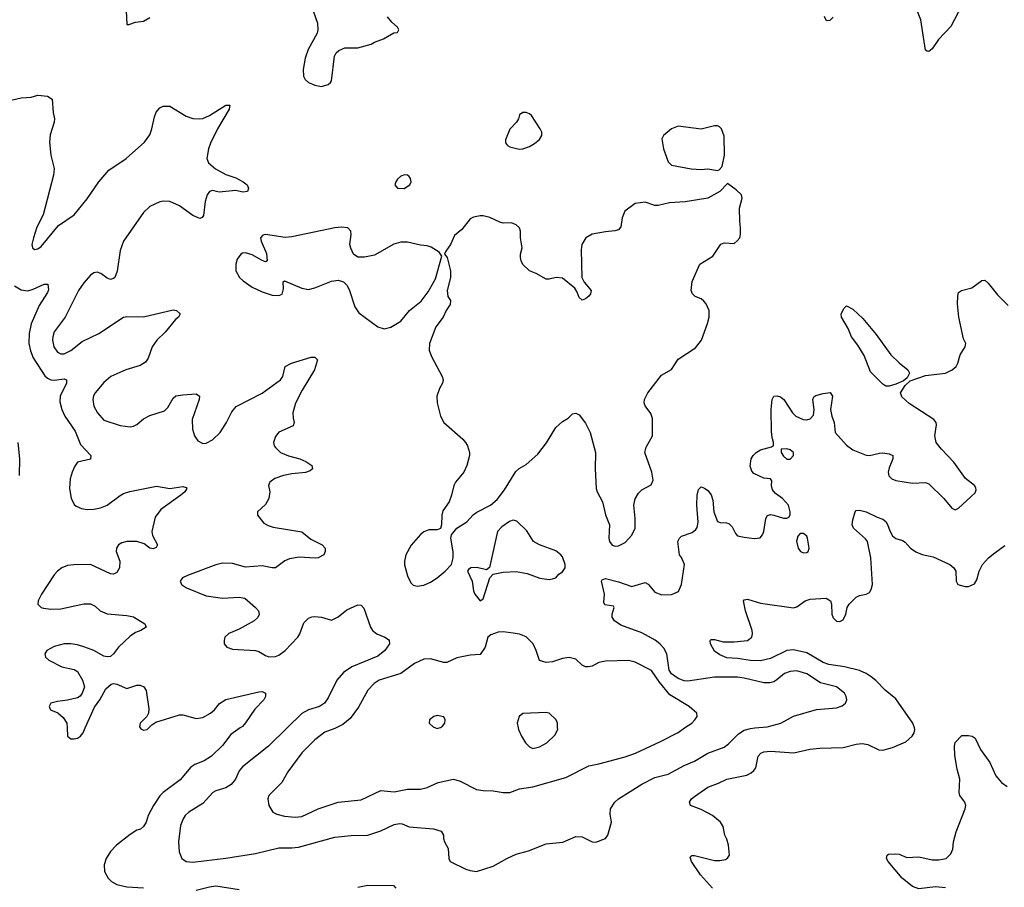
# Model space of a CAD drawing. Header units: inches. Extents: x 1449094 to 1618372, y 389908 to 534307.
# Tile 433 of 494: x 1580481 to 1586447, y 499035 to 504292. Entities that reach past the tile are written whole.
import ezdxf

# ---------------------------------------------------------------- set-up
doc = ezdxf.new("R2010")
doc.units = ezdxf.units.IN
doc.header["$MEASUREMENT"] = 0
doc.layers.add('B5489', color=7, linetype='Continuous')
doc.layers.add('B5580', color=7, linetype='Continuous')

msp = doc.modelspace()

# ---------------------------------------------------------------- linework, layer by layer
at = {"layer": 'B5489', "color": 5}
for points, elevation in [([(1580767.7, 500000), (1580770.6, 499950.6), (1580790, 499934.8), (1580810, 499933.4), (1580830, 499938), (1580849.2, 499950), (1580864.5, 499970), (1580877.9, 500000)], 520), ([(1581816.2, 500000), (1581759.6, 499960.4), (1581710, 499894.7), (1581642.4, 499830), (1581598.9, 499801.1), (1581542.2, 499777.8), (1581517.3, 499762.7), (1581453.4, 499686.6), (1581350, 499608.9), (1581330, 499589.8), (1581292.2, 499530), (1581258.9, 499470), (1581247.3, 499430), (1581230, 499404), (1581212.5, 499387.5), (1581190, 499380.9), (1581150, 499355.3), (1581068, 499290), (1581030, 499250.8), (1581005.4, 499210), (1580992.6, 499170), (1580995.3, 499130), (1581016.5, 499090), (1581037.6, 499070), (1581070, 499051.4), (1581130, 499037.2), (1581230, 499032.2)], 520), ([(1581211.6, 500000), (1581215.3, 499995.3), (1581230, 499987.3), (1581254, 499990), (1581263.1, 500000)], 520), ([(1582101.2, 500000), (1581989.2, 499890), (1581830, 499764.4), (1581810, 499740.5), (1581789.2, 499690), (1581762.4, 499657.6), (1581730, 499637.6), (1581670, 499618.5), (1581651.9, 499608.1), (1581590, 499541.5), (1581506, 499490), (1581484.4, 499470), (1581470.4, 499450), (1581455.8, 499410), (1581442.6, 499310), (1581446.7, 499250), (1581463.8, 499210), (1581490.3, 499190.3), (1581530, 499186), (1581730, 499210.2), (1581910, 499240.2), (1582050, 499273), (1582130, 499272.8), (1582170, 499278.4), (1582390, 499338.9), (1582490, 499348.9), (1582590, 499350.3), (1582670, 499376.5), (1582750, 499414.3), (1582781.4, 499421.4), (1582799.1, 499419.1), (1582841.7, 499401.7), (1582989.1, 499389.1), (1583033.9, 499373.9), (1583048, 499350), (1583048.4, 499330), (1583055.5, 499310), (1583077.1, 499270), (1583082, 499210), (1583090, 499191.3), (1583184.1, 499144.1), (1583210, 499135.5), (1583249.3, 499130.7), (1583350, 499162.8), (1583433.2, 499210), (1583490, 499235.8), (1583563.8, 499256.2), (1583670, 499297), (1583772.9, 499307.1), (1583850, 499342.4), (1583890, 499340.4), (1583950, 499310.7), (1583972.1, 499307.9), (1584030, 499330.8), (1584043.7, 499350), (1584066.6, 499430), (1584058.6, 499478.6), (1584060.9, 499510), (1584086.6, 499550), (1584110, 499570.4), (1584250, 499659), (1584330, 499699), (1584410, 499719.6), (1584506.7, 499773.2), (1584570, 499799.8), (1584650, 499847.8), (1584750, 499883.8), (1584776.7, 499903.4), (1584835.8, 499964.2), (1584870, 499986.3), (1584910, 499997.6), (1584934.7, 500000)], 540), ([(1582398.4, 500000), (1582390, 499995.8), (1582330, 499974.5), (1582270, 499928.6), (1582190, 499848.4), (1582105.6, 499734.4), (1582069.4, 499670.6), (1581990.4, 499590), (1581983.8, 499570), (1581990.4, 499530), (1582014.8, 499490), (1582038, 499478), (1582086.1, 499466.1), (1582150, 499459), (1582190, 499463.2), (1582289.3, 499510), (1582409.8, 499550.2), (1582550, 499564.6), (1582670, 499620.2), (1582750, 499612.3), (1582830, 499629.3), (1582910, 499630.2), (1582950, 499639.7), (1583017.2, 499670), (1583110, 499688.9), (1583150, 499678.3), (1583248.1, 499628.1), (1583290, 499620.3), (1583350, 499619.6), (1583410, 499609.1), (1583450, 499609), (1583510, 499630.3), (1583590, 499644), (1583790, 499700.7), (1583930, 499771.5), (1583990, 499781.8), (1584150, 499824.7), (1584211.8, 499848.2), (1584362.8, 499917.2), (1584470, 499972.9), (1584509.2, 500000)], 560), ([(1583000.4, 500000), (1583010, 499996), (1583021.8, 500000)], 580), ([(1583501, 500000), (1583503.1, 499990), (1583522, 499950), (1583545.5, 499910), (1583570, 499885.2), (1583590, 499875.3), (1583630, 499885.3), (1583675.1, 499910), (1583724.4, 499955.6), (1583740.9, 499990), (1583740.5, 500000)], 580), ([(1584679.5, 499030), (1584606, 499110), (1584552, 499190), (1584543.7, 499216.3), (1584553.2, 499226.8), (1584570, 499227.7), (1584690, 499197), (1584723.6, 499196.4), (1584757.2, 499202.8), (1584770, 499211), (1584780.9, 499230), (1584775.6, 499290), (1584766.5, 499326.5), (1584754.5, 499350), (1584742.5, 499402.5), (1584726.6, 499430), (1584679.3, 499470), (1584610, 499505.1), (1584546, 499530), (1584539.6, 499550), (1584551.8, 499570), (1584570, 499584.9), (1584650, 499641.7), (1584714.9, 499665.1), (1584766, 499690), (1584885.9, 499714.1), (1584912.5, 499727.5), (1584930, 499742.4), (1584940.6, 499759.4), (1584956, 499830), (1584972.2, 499847.8), (1584990, 499855.8), (1585030, 499860.1), (1585170.8, 499849.2), (1585269.1, 499870.9), (1585330, 499877.4), (1585470, 499881.5), (1585550, 499902.3), (1585586.2, 499906.2), (1585619.3, 499899.3), (1585686.6, 499866.6), (1585710, 499866.4), (1585770, 499880.9), (1585850, 499916.9), (1585889.7, 499950), (1585900.4, 499970), (1585905.1, 499990), (1585901.9, 500000)], 520), ([(1586090, 499032), (1586030, 499036.5), (1585930, 499024.5), (1585890, 499039.8), (1585828.3, 499090), (1585743.7, 499190), (1585732.3, 499210), (1585737.2, 499230), (1585744.9, 499235.1), (1585790, 499238.3), (1585810, 499235.6), (1585855.8, 499215.8), (1585930, 499218.7), (1586010, 499200.5), (1586050, 499200.2), (1586094, 499210), (1586123.5, 499236.5), (1586135.3, 499264.7), (1586139.8, 499310), (1586154.9, 499370), (1586210.5, 499510), (1586213, 499530), (1586207.7, 499550), (1586177.4, 499590), (1586174.5, 499610), (1586177.9, 499690), (1586160.7, 499750), (1586147, 499833), (1586145.7, 499890), (1586150, 499912), (1586190, 499954.8), (1586230, 499954.9), (1586251.3, 499950), (1586270, 499938.8), (1586303.6, 499870), (1586359.6, 499790), (1586395.3, 499710), (1586429.1, 499669.1), (1586465.3, 499645.3)], 480), ([(1581550, 499016.3), (1581630, 499037.1), (1581670, 499042.5), (1581810, 499022)], 520), ([(1582530, 499034.6), (1582590, 499048.4), (1582745.2, 499045.2), (1582760.7, 499030)], 520)]:
    msp.add_lwpolyline(points, dxfattribs=dict(at, elevation=elevation))
at = {"layer": 'B5580', "color": 5}
for points, elevation in [([(1586190, 504377.2), (1586124, 504250), (1586048.5, 504171.5), (1586010, 504114), (1585990, 504099), (1585980.2, 504100.2), (1585970, 504106), (1585941.3, 504290), (1585871.5, 504470)], 540), ([(1581125.3, 504345.3), (1581130, 504262), (1581141.4, 504261.4), (1581182.8, 504277.2), (1581230, 504281.6), (1581270, 504304.9)], 560), ([(1582245.1, 504385.1), (1582285.3, 504270), (1582286.7, 504230), (1582282.4, 504210), (1582228, 504110), (1582210, 504058), (1582198, 503990), (1582200.7, 503950), (1582211, 503930), (1582230.6, 503910.6), (1582270, 503894.8), (1582310, 503887.7), (1582350, 503898.8), (1582364, 503910), (1582370, 503922), (1582389.2, 504070), (1582399, 504090), (1582414.8, 504105.2), (1582450, 504120.7), (1582530, 504120.7), (1582610, 504142.8), (1582630, 504154.8), (1582684.7, 504175.3), (1582748.4, 504211.6), (1582770, 504214), (1582778, 504230), (1582770, 504246), (1582736.4, 504276.4), (1582710, 504308)], 560), ([(1585410, 504306.6), (1585390, 504287), (1585370, 504284), (1585358, 504310)], 540), ([(1580430, 503803), (1580490, 503818.4), (1580550, 503822.4), (1580590, 503834.9), (1580648.5, 503828.5), (1580676.5, 503810), (1580683.7, 503730), (1580692.4, 503690), (1580690.4, 503670), (1580665.4, 503594.6), (1580662.3, 503550), (1580670.3, 503470.3), (1580688.9, 503390), (1580686.3, 503350), (1580623.8, 503110), (1580585.4, 503034.6), (1580564.2, 502970), (1580554.9, 502930), (1580559.3, 502910), (1580570, 502899.3), (1580590, 502903.1), (1580610, 502918), (1580715.5, 503044.5), (1580811.2, 503110), (1580890, 503206), (1580961.1, 503310), (1581020.8, 503379.2), (1581126.3, 503450), (1581237.4, 503550), (1581270, 503594), (1581282, 503630), (1581296.9, 503703.1), (1581308.1, 503731.9), (1581330, 503757.3), (1581350, 503766.8), (1581390, 503766.8), (1581490, 503706), (1581530, 503693), (1581570, 503690.5), (1581590, 503692.7), (1581630, 503710.4), (1581730, 503773), (1581753.4, 503773.4), (1581750.4, 503750), (1581679.3, 503630), (1581637.3, 503542.7), (1581625.5, 503510), (1581614, 503450), (1581624.7, 503424.7), (1581667.1, 503387.1), (1581730, 503353), (1581790, 503332.7), (1581834.8, 503310), (1581858.8, 503290), (1581866.8, 503270), (1581862, 503250), (1581832.7, 503247.3), (1581790, 503257.4), (1581690, 503246.2), (1581650, 503256.3), (1581630, 503249.6), (1581616, 503230), (1581603.7, 503190), (1581594.6, 503105.4), (1581587.3, 503092.7), (1581573, 503087), (1581530, 503105.6), (1581450, 503164.4), (1581390, 503189.7), (1581350, 503192.3), (1581330, 503188.3), (1581270, 503160.5), (1581230, 503122.9), (1581110.3, 502950), (1581090, 502894), (1581071.4, 502768.6), (1581056.3, 502730), (1581050, 502722.7), (1581030, 502718), (1581010, 502724.5), (1580972.8, 502752.8), (1580950, 502762), (1580930, 502758.4), (1580910, 502742.9), (1580870, 502696.9), (1580836.9, 502650), (1580756, 502490), (1580690, 502400.9), (1580680.8, 502370), (1580680.3, 502350), (1580687.6, 502310), (1580710, 502277.1), (1580730, 502267.6), (1580750, 502267.9), (1580790, 502287.7), (1580859.3, 502340.7), (1580960.9, 502390), (1581110, 502488.2), (1581130, 502492.7), (1581230, 502490.4), (1581410, 502533.1), (1581431.3, 502530), (1581454, 502510), (1581442, 502490), (1581424.5, 502475.5), (1581362.7, 502397.3), (1581312, 502350), (1581296.9, 502330), (1581284.4, 502310), (1581259.7, 502240.3), (1581243.5, 502216.5), (1581210, 502195.4), (1581124, 502170), (1581033.4, 502130), (1580990, 502093.6), (1580938, 502030), (1580928.1, 502011.9), (1580924.9, 501990), (1580930.3, 501950), (1580953.1, 501910), (1580990, 501865.7), (1581090, 501832.2), (1581150, 501824.9), (1581170, 501828.5), (1581190, 501839.3), (1581230, 501872.2), (1581270, 501894), (1581358, 501922), (1581378, 501942), (1581410, 501998.8), (1581427.8, 502012.2), (1581470, 502019.3), (1581550, 502024), (1581570.8, 502010), (1581567.7, 501990), (1581526, 501870), (1581527.6, 501810), (1581539.7, 501770), (1581560.6, 501740.6), (1581590, 501724), (1581610, 501725.5), (1581650, 501746.7), (1581696, 501790), (1581734.2, 501850), (1581765.2, 501914.8), (1581792.9, 501947.1), (1581950, 502028.4), (1582062, 502110), (1582075.8, 502130), (1582090, 502190.8), (1582128.7, 502210), (1582247.3, 502247.3), (1582270, 502246), (1582286, 502230), (1582267.7, 502170), (1582192.4, 502047.6), (1582152.3, 501967.7), (1582136.5, 501910), (1582137, 501877), (1582144.9, 501850), (1582137.3, 501830), (1582050, 501791.8), (1582030, 501765.2), (1582019.5, 501730), (1582023.1, 501710), (1582030, 501699.1), (1582060.5, 501670), (1582109.3, 501649.3), (1582178.8, 501630), (1582214.8, 501614.8), (1582250.7, 501590), (1582254.8, 501570), (1582241.6, 501558.4), (1582212.9, 501547.1), (1582130, 501539.8), (1582078.8, 501530), (1582027.7, 501512.3), (1582003.7, 501496.3), (1581996.4, 501490), (1581988.5, 501470), (1581995.8, 501430), (1581990.3, 501389.7), (1581970, 501353.2), (1581922, 501310), (1581922, 501290), (1581960.5, 501240.5), (1581986.2, 501226.2), (1582016.1, 501216.1), (1582190, 501188.2), (1582244.2, 501144.2), (1582313.4, 501110), (1582331, 501089), (1582331.3, 501070), (1582322.8, 501050), (1582290, 501031.6), (1582271.5, 501028.5), (1582175.2, 501035.2), (1582115.3, 501024.7), (1582087.8, 501012.2), (1582030, 500969.6), (1582010, 500969.6), (1581950, 500983), (1581850, 500974.7), (1581770, 500997.2), (1581710, 500998.4), (1581670, 500987.9), (1581496.7, 500923.3), (1581467.7, 500910), (1581453.4, 500890), (1581460.7, 500870), (1581490.7, 500850), (1581610, 500801.3), (1581710, 500785.7), (1581810, 500793), (1581845.5, 500785.5), (1581910.6, 500730), (1581927.7, 500710), (1581932.5, 500687.5), (1581924, 500670), (1581900.7, 500650), (1581810, 500598.7), (1581747.3, 500572.7), (1581724, 500550), (1581719.1, 500530), (1581720.7, 500510), (1581736, 500490), (1581770, 500478.4), (1581910, 500468.8), (1581930, 500463.1), (1581970, 500438.4), (1581990, 500432), (1582030, 500434), (1582050, 500440.3), (1582090, 500468.8), (1582166, 500550), (1582178.9, 500570), (1582203.1, 500636.9), (1582230, 500665.5), (1582250, 500674.4), (1582270, 500675.8), (1582310, 500670.4), (1582370, 500654), (1582410, 500674), (1582463.3, 500716.7), (1582530, 500745.5), (1582550, 500744), (1582566.7, 500726.7), (1582606.7, 500610), (1582619.3, 500590), (1582644, 500570), (1582694, 500550), (1582715.3, 500535.2), (1582720.5, 500530), (1582721.6, 500510), (1582692.9, 500470), (1582650, 500435.3), (1582492.9, 500370), (1582443.2, 500336.8), (1582402.8, 500290), (1582350, 500181.6), (1582327.6, 500150), (1582297.6, 500130), (1582230, 500109.2), (1582190, 500087.2), (1582101.2, 500000)], 540), ([(1580450, 502678), (1580490, 502655.6), (1580530, 502648.8), (1580562, 502658), (1580628.7, 502690), (1580651.3, 502690), (1580655.2, 502655.2), (1580650, 502639), (1580599.7, 502560.3), (1580550.6, 502449.4), (1580538, 502390), (1580536.9, 502330), (1580545.4, 502285.4), (1580562.4, 502242.4), (1580633, 502133), (1580650, 502118.7), (1580670, 502110.1), (1580692.2, 502107.8), (1580750, 502115.2), (1580764.9, 502110), (1580764.2, 502090), (1580725, 502010), (1580724.1, 501975.9), (1580736.6, 501930), (1580753.7, 501890), (1580817.4, 501797.4), (1580850, 501718), (1580912.4, 501650), (1580910, 501629.6), (1580830, 501609.7), (1580813.9, 501586.1), (1580798.9, 501550), (1580786.2, 501510), (1580782.2, 501450), (1580792.2, 501392.2), (1580810, 501354.9), (1580823.5, 501343.5), (1580856, 501330), (1580890, 501324.6), (1580930, 501325.9), (1580970, 501334.3), (1581010, 501349.5), (1581090, 501409.3), (1581110, 501420.6), (1581147.9, 501432.1), (1581310, 501465.7), (1581389.7, 501450.3), (1581470, 501464), (1581490, 501458), (1581493.4, 501450), (1581480.5, 501430), (1581458, 501410), (1581336.8, 501323.2), (1581301.9, 501278.1), (1581282, 501190), (1581285.3, 501165.2), (1581316, 501110), (1581306.8, 501093.2), (1581290, 501086), (1581270, 501089.6), (1581234.7, 501114.7), (1581190.6, 501130.6), (1581130.2, 501129.8), (1581098.7, 501121.3), (1581080.3, 501110), (1581067, 501090), (1581064.9, 501070), (1581086.7, 501010), (1581084.9, 500970), (1581070, 500942), (1581050, 500931.6), (1581030, 500934.7), (1580910, 500989.8), (1580808.7, 500988.7), (1580770, 500984.1), (1580736.4, 500970), (1580708.9, 500950), (1580690, 500927.8), (1580613.8, 500810), (1580592.4, 500770), (1580591.6, 500750), (1580610, 500730.3), (1580625.3, 500725.3), (1580670, 500719.1), (1580730, 500722.8), (1580870, 500751.5), (1580910, 500751.7), (1580937.3, 500737.3), (1580969.1, 500709.1), (1581010, 500691.8), (1581130, 500682.3), (1581170, 500673.1), (1581239.1, 500630), (1581247.3, 500610), (1581214, 500590), (1581182.1, 500577.9), (1581150, 500556.4), (1581079.5, 500490), (1581050, 500449.4), (1581030, 500433.6), (1581010, 500431.3), (1580990, 500435.8), (1580930, 500468.4), (1580876, 500490), (1580830, 500504.2), (1580790, 500510.6), (1580750, 500508.8), (1580690, 500494.6), (1580644.2, 500470), (1580633.1, 500450), (1580636.5, 500430), (1580656.4, 500410), (1580735.5, 500370), (1580810, 500354), (1580830, 500341.3), (1580861.1, 500290), (1580872.4, 500250), (1580859.3, 500210), (1580846.3, 500193.7), (1580830, 500183.6), (1580770, 500167.6), (1580710, 500161.3), (1580669.1, 500150.9), (1580659.3, 500130), (1580668.2, 500110), (1580711.7, 500091.7), (1580743.2, 500063.2), (1580766, 500030), (1580767.7, 500000)], 520), ([(1584934.7, 500000), (1585010, 500007.5), (1585070, 500022.8), (1585092, 500030), (1585170, 500071.8), (1585310, 500112.4), (1585430, 500121.6), (1585465.1, 500134.9), (1585484, 500150), (1585492.3, 500170), (1585489.4, 500190), (1585478, 500210), (1585429.3, 500250), (1585334.2, 500274.2), (1585250, 500327.7), (1585190, 500346.4), (1585150, 500342.7), (1585115.5, 500330), (1585069.3, 500290.7), (1585050, 500279.1), (1585027, 500273), (1584990, 500273.1), (1584870, 500302), (1584830, 500307.2), (1584690, 500306.9), (1584530, 500283.9), (1584506.6, 500286.6), (1584470, 500300.2), (1584430, 500327.1), (1584415.3, 500350), (1584401.2, 500450), (1584383.5, 500483.5), (1584359.8, 500510), (1584331.6, 500531.6), (1584250, 500577.3), (1584123.6, 500623.6), (1584084.5, 500650), (1584071.5, 500671.5), (1584071.3, 500690), (1584082.7, 500730), (1584078.4, 500738.4), (1584027, 500747), (1584020.7, 500760.7), (1584025.1, 500810), (1584006, 500890), (1584010, 500898), (1584030, 500904.9), (1584110, 500886), (1584190, 500858), (1584270, 500881.6), (1584290, 500870.8), (1584330, 500822.6), (1584372.4, 500807.6), (1584431, 500809), (1584473, 500827), (1584491.5, 500870), (1584508.2, 500990), (1584490, 501033.2), (1584478, 501050), (1584469.6, 501130), (1584478, 501150), (1584490, 501162), (1584556, 501184), (1584578.4, 501201.6), (1584585.9, 501214.1), (1584592.9, 501247.1), (1584584.7, 501350), (1584586.6, 501410), (1584594.5, 501445.5), (1584610, 501460.7), (1584630, 501453), (1584650, 501438), (1584671.7, 501411.7), (1584681.1, 501381.1), (1584687.9, 501310), (1584710, 501250.8), (1584724.9, 501244.9), (1584763.6, 501243.6), (1584778.6, 501238.6), (1584799, 501219), (1584818, 501178), (1584830, 501164.9), (1584870, 501155.3), (1584931.6, 501148.4), (1584967, 501153), (1584980.9, 501170), (1584989.5, 501190), (1585002, 501270), (1585012.1, 501287.9), (1585030, 501293), (1585050.4, 501290.4), (1585110, 501271), (1585130, 501271.3), (1585142, 501278), (1585149.1, 501290.9), (1585149.3, 501310), (1585138.4, 501350), (1585103.7, 501390), (1585061.2, 501421.2), (1585042.6, 501442.6), (1585036.4, 501470), (1585037.7, 501497.7), (1585030, 501509.2), (1584990, 501513.6), (1584930, 501542), (1584916.6, 501556.6), (1584906.3, 501586.3), (1584914, 501630), (1584924.5, 501650), (1584942.7, 501670), (1584970, 501685.5), (1585037.2, 501702.8), (1585048.7, 501711.3), (1585049, 501730), (1585040.1, 501760.1), (1585036.3, 501796.3), (1585034.7, 501930), (1585039.5, 501990), (1585050, 502010.7), (1585070, 502013), (1585090, 502007.3), (1585110.3, 501990.3), (1585163.7, 501910), (1585184.4, 501890), (1585229.2, 501869.2), (1585250, 501867.4), (1585270, 501872.4), (1585290, 501896), (1585295.1, 501930), (1585287.3, 501990), (1585293.8, 502006.2), (1585305.9, 502014.1), (1585350, 502026.7), (1585392.5, 502032.5), (1585405.5, 502010), (1585394.7, 501930), (1585401.6, 501890), (1585415.6, 501850), (1585421.3, 501790), (1585490, 501713.8), (1585530, 501685.5), (1585610, 501653.4), (1585630, 501651.8), (1585690, 501666), (1585710, 501666.3), (1585750, 501662), (1585771.7, 501651.7), (1585772.4, 501630), (1585750, 501577.2), (1585744.2, 501550), (1585747.8, 501527.8), (1585764.9, 501510), (1585790, 501499.6), (1585890, 501482.8), (1585970, 501486.7), (1585990, 501479.6), (1586080.7, 501390), (1586130, 501332), (1586150, 501322), (1586170, 501331.3), (1586270, 501424), (1586277.1, 501442.9), (1586275.5, 501455.5), (1586267, 501470), (1586212.1, 501512.1), (1586141.6, 501610), (1586065.6, 501690), (1586034, 501730), (1586025.1, 501770), (1586036.6, 501836.6), (1586035.1, 501850), (1586020.9, 501870), (1585870, 501965), (1585826.2, 502006.2), (1585818.7, 502030), (1585845.9, 502074.1), (1585877.3, 502102.7), (1585970, 502136.2), (1586090, 502150.3), (1586132, 502170), (1586155.1, 502190), (1586165.6, 502210), (1586179.1, 502260.9), (1586209.5, 502310), (1586213.2, 502330), (1586198.8, 502358.8), (1586171.3, 502488.7), (1586164.2, 502570), (1586164.5, 502615.5), (1586170, 502638), (1586188, 502650), (1586250, 502667.7), (1586310, 502710.7), (1586330, 502714), (1586350, 502694.8), (1586404.8, 502624.8), (1586470, 502558.8)], 540), ([(1580478.7, 501530), (1580482.1, 501630), (1580472.2, 501730)], 520), ([(1585901.9, 500000), (1585892.4, 500030), (1585790, 500177.1), (1585724.4, 500230), (1585667.7, 500287.7), (1585639.8, 500310), (1585609.8, 500330), (1585570, 500347.7), (1585478.4, 500370), (1585384.5, 500384.5), (1585350, 500397.7), (1585250, 500455.1), (1585170, 500473.2), (1585130, 500469.4), (1585030, 500420.7), (1584970, 500406.7), (1584910, 500408), (1584830, 500421.2), (1584765.6, 500425.6), (1584722.7, 500442.7), (1584690, 500464.5), (1584666, 500510), (1584664, 500530), (1584670, 500536), (1584690, 500535.5), (1584742.6, 500522.6), (1584810, 500521.1), (1584890, 500529), (1584916.9, 500550), (1584921.3, 500570), (1584919.6, 500590), (1584879.5, 500710), (1584866.6, 500770), (1584870, 500776), (1584890, 500780.5), (1584970, 500756.9), (1585170, 500728.4), (1585190, 500733), (1585241.2, 500770), (1585270, 500781.1), (1585366.6, 500786.6), (1585393.4, 500770), (1585399.1, 500750), (1585401.6, 500690), (1585410, 500666.8), (1585430, 500647.7), (1585450, 500644.9), (1585470, 500654.8), (1585487, 500690), (1585495.6, 500730), (1585507, 500750), (1585550, 500792.2), (1585570, 500802), (1585610, 500810.3), (1585630, 500821.6), (1585640.6, 500839.4), (1585648.9, 500870), (1585637.8, 501030), (1585617.2, 501130), (1585606.6, 501146.6), (1585534, 501210), (1585526, 501230), (1585530, 501262), (1585543.7, 501310), (1585550, 501317.3), (1585570, 501319.3), (1585609.6, 501310.4), (1585677.2, 501277.2), (1585710, 501266), (1585730, 501250.5), (1585737.6, 501237.6), (1585755.3, 501190), (1585770, 501164.2), (1585790, 501147.7), (1585830, 501135.6), (1585845.6, 501125.6), (1585878.9, 501090), (1585910, 501066.7), (1585950, 501050.2), (1586016, 501036), (1586116.3, 500990), (1586142, 500970), (1586153.4, 500950), (1586156, 500890), (1586166, 500870), (1586210, 500856.3), (1586230, 500857.3), (1586266.6, 500873.4), (1586281.5, 500898.5), (1586294.5, 500950), (1586314, 500990), (1586351.8, 501030), (1586390, 501060.4), (1586450, 501104.9)], 520), ([(1584509.2, 500000), (1584552.7, 500030), (1584571.4, 500048.6), (1584585.2, 500070), (1584584, 500090), (1584538, 500130), (1584420.9, 500200.9), (1584358.2, 500278.2), (1584310, 500347.7), (1584210, 500399.2), (1584170, 500408.6), (1584030, 500404.7), (1583990, 500396), (1583950, 500375.4), (1583926, 500370), (1583910, 500371.2), (1583890, 500380.5), (1583850, 500416.9), (1583810, 500427.2), (1583770, 500420.4), (1583710, 500401.7), (1583670, 500396.2), (1583629.8, 500409.8), (1583611.2, 500470), (1583591.3, 500510), (1583550, 500551.5), (1583510, 500567.8), (1583470, 500575.1), (1583410, 500581.6), (1583380.4, 500579.6), (1583335.3, 500564.7), (1583318, 500550), (1583300.7, 500490), (1583270, 500446), (1583210, 500440.5), (1583130, 500425.1), (1583070, 500396.3), (1583050, 500396.9), (1582970, 500419.4), (1582930, 500417.1), (1582874, 500390), (1582790, 500329.7), (1582659.1, 500290), (1582628.5, 500270), (1582591.2, 500228.8), (1582534.2, 500125.8), (1582482.5, 500057.5), (1582439.5, 500020.5), (1582398.4, 500000)], 560), ([(1580877.9, 500000), (1580934, 500126), (1580967, 500170), (1581002.2, 500237.7), (1581034.5, 500265.5), (1581050, 500268.7), (1581070, 500265.7), (1581130, 500239.5), (1581190, 500258.7), (1581210, 500258.7), (1581233, 500250), (1581247.1, 500227.1), (1581263.9, 500116.1), (1581260.5, 500090), (1581250.6, 500069.4), (1581210.8, 500030), (1581206.4, 500006.4), (1581211.6, 500000)], 520), ([(1581263.1, 500000), (1581280.7, 500019.3), (1581304.8, 500035.2), (1581450, 500080.4), (1581470, 500079.5), (1581550, 500057.3), (1581590, 500064.1), (1581636.9, 500090), (1581660.4, 500110), (1581691.8, 500148.2), (1581730, 500172.2), (1581930, 500218.7), (1581950, 500220.4), (1581970.5, 500210), (1581970.4, 500190), (1581960.4, 500170), (1581905.3, 500114.7), (1581849.1, 500030.9), (1581830.2, 500009.8), (1581816.2, 500000)], 520), ([(1583021.8, 500000), (1583030, 500002.8), (1583042, 500010), (1583057.2, 500030), (1583059, 500050), (1583050, 500068), (1583010, 500075.3), (1582990, 500068.7), (1582964.7, 500050), (1582962, 500030), (1582986, 500006), (1583000.4, 500000)], 580), ([(1583740.5, 500000), (1583739.5, 500030), (1583732.3, 500050), (1583690, 500089.3), (1583670, 500094.5), (1583530, 500087.6), (1583507, 500070), (1583494.6, 500030), (1583501, 500000)], 580)]:
    msp.add_lwpolyline(points, dxfattribs=dict(at, elevation=elevation))
for points, elevation in [([(1583550, 503728.7), (1583530, 503728.7), (1583510, 503715.3), (1583502.8, 503690), (1583491, 503670), (1583450, 503629), (1583424, 503564), (1583425.2, 503545.2), (1583436, 503530), (1583450, 503520.7), (1583506.7, 503506.7), (1583530, 503508.4), (1583570, 503523.1), (1583599.5, 503540.5), (1583630, 503564.9), (1583644.5, 503590), (1583643.7, 503610), (1583634.5, 503630), (1583582, 503710), (1583570, 503722)], 560), ([(1584710, 503649), (1584690, 503649), (1584610, 503629.2), (1584470, 503646), (1584431.3, 503630), (1584382.8, 503590), (1584370.8, 503570), (1584381, 503510), (1584410.9, 503430.9), (1584430.7, 503410.7), (1584550, 503388.2), (1584610, 503384.4), (1584650, 503387.7), (1584710, 503378), (1584719, 503381), (1584737.2, 503402.8), (1584752.3, 503470), (1584750, 503586), (1584734, 503630), (1584722, 503642)], 560), ([(1582812, 503352), (1582790, 503342.7), (1582770, 503325.2), (1582759.1, 503310), (1582754.8, 503290), (1582770.7, 503270.7), (1582810, 503268.2), (1582844, 503290), (1582852.7, 503310), (1582849.2, 503330), (1582840.9, 503340.9), (1582830, 503349.2)], 560), ([(1584770, 503298), (1584722.8, 503250), (1584650, 503209.7), (1584512.4, 503187.6), (1584417.4, 503182.6), (1584350, 503166), (1584330, 503166), (1584270, 503185.2), (1584210, 503177.2), (1584148.3, 503131.7), (1584130.7, 503090), (1584123.5, 503036.5), (1584110, 503019), (1584087.9, 503012.1), (1584030, 503007), (1583950, 502992.7), (1583911.3, 502970), (1583887.3, 502930), (1583883.4, 502896.6), (1583888, 502730), (1583901.8, 502701.8), (1583943.8, 502650), (1583940.4, 502630), (1583930, 502617), (1583910, 502600.5), (1583890, 502592.3), (1583870, 502609), (1583859.7, 502639.7), (1583844.7, 502664.7), (1583770, 502726), (1583730.9, 502729.1), (1583690, 502719), (1583670, 502719), (1583610, 502754), (1583569.4, 502769.4), (1583530, 502809), (1583519.3, 502830), (1583516, 502850), (1583516, 502870), (1583526, 502910), (1583514.5, 502970), (1583514.5, 503010), (1583509, 503030), (1583489.4, 503049.4), (1583460.2, 503060.2), (1583410, 503059), (1583390, 503064), (1583330, 503093.2), (1583290, 503104), (1583270, 503104), (1583230, 503094), (1583210, 503084), (1583159.3, 503020.7), (1583116, 502984), (1583090.7, 502929.3), (1583062, 502890), (1583054, 502870), (1583071.1, 502851.1), (1583090.5, 502770.5), (1583090.6, 502730), (1583070.6, 502650), (1583074.8, 502614.8), (1583091, 502590), (1583090, 502566), (1583064.7, 502530), (1583046.8, 502490), (1583002, 502430), (1582963, 502330), (1582961.6, 502290), (1582975.8, 502250), (1583040.4, 502130), (1583046, 502110), (1583043, 502090), (1583023.9, 502056.1), (1583008, 502010), (1583010.4, 501970), (1583030.5, 501890), (1583050.7, 501850), (1583166.8, 501750), (1583182.8, 501730), (1583194.8, 501710), (1583206.8, 501670), (1583206.8, 501650), (1583190.5, 501590), (1583172.7, 501550), (1583120.7, 501490), (1583110.8, 501470), (1583098, 501410), (1583082.8, 501370), (1583044.9, 501315.1), (1583038.4, 501290), (1583037.3, 501230), (1583030.7, 501209.3), (1583010, 501201.2), (1582959.9, 501200.1), (1582930, 501189.4), (1582910, 501172.7), (1582853.1, 501106.9), (1582819.6, 501050), (1582811.5, 501010), (1582811.9, 500988.1), (1582830, 500922.8), (1582850, 500878.8), (1582865.7, 500865.7), (1582890, 500859.5), (1582930, 500865.7), (1582970, 500884.2), (1583009.6, 500910), (1583058, 500950), (1583097.2, 500990), (1583107, 501030), (1583107.2, 501067.2), (1583092.7, 501150), (1583097.2, 501170), (1583129.4, 501210), (1583190.9, 501249.1), (1583228.5, 501291.5), (1583250, 501308), (1583334, 501350), (1583374.8, 501385.2), (1583418, 501442), (1583486.5, 501553.5), (1583507.9, 501572.1), (1583550, 501595.5), (1583620.4, 501659.6), (1583673, 501727), (1583730, 501820.7), (1583770, 501857.3), (1583803.3, 501876.7), (1583830, 501902.8), (1583850, 501906.8), (1583870, 501897.3), (1583910, 501846), (1583938, 501790), (1583970.4, 501670), (1583967.2, 501570), (1583973.7, 501450), (1583979.5, 501430), (1584012.4, 501370), (1584030, 501291.3), (1584054, 501230), (1584050.4, 501150), (1584054.9, 501130), (1584070, 501108.2), (1584090, 501101.3), (1584110, 501103.7), (1584150, 501124.4), (1584190, 501168.4), (1584209.7, 501210), (1584211, 501270), (1584203.1, 501350), (1584210.9, 501389.1), (1584230, 501423), (1584250, 501443.8), (1584307.7, 501472.3), (1584318.3, 501501.7), (1584312.1, 501550), (1584269.7, 501670), (1584277.8, 501702.2), (1584314.7, 501770), (1584314.3, 501874.3), (1584305.1, 501905.1), (1584271.4, 501951.4), (1584265.6, 501970), (1584266, 501990), (1584286, 502030), (1584370, 502137.3), (1584430, 502171), (1584470, 502234), (1584576.3, 502303.7), (1584612.3, 502350), (1584649.4, 502450), (1584659.3, 502490), (1584659, 502530), (1584639.5, 502570), (1584626.5, 502586.5), (1584610, 502599.5), (1584574.2, 502614.2), (1584557.2, 502630), (1584549.5, 502650), (1584555.5, 502704.5), (1584602, 502810), (1584680.9, 502859.1), (1584729.5, 502930.5), (1584750, 502938.8), (1584810, 502936), (1584829.3, 502950.7), (1584844, 502970), (1584849.1, 502990.9), (1584849.2, 503030), (1584843.7, 503070), (1584842.7, 503150), (1584859, 503210), (1584854, 503230), (1584821.5, 503261.5)], 560), ([(1582430, 503034.3), (1582390, 503029.7), (1582130, 502975.1), (1582090, 502971.5), (1581970.7, 502989.3), (1581954, 502986), (1581940.7, 502970), (1581943.8, 502950), (1581975.4, 502875.4), (1581981, 502830), (1581970, 502824.5), (1581950, 502831.6), (1581890, 502866.3), (1581850, 502878.4), (1581830, 502876), (1581821, 502870), (1581799.3, 502840.7), (1581790.4, 502810), (1581790.4, 502770), (1581813.4, 502730), (1581834, 502710), (1581890.3, 502670.3), (1581950, 502641.6), (1582010, 502623), (1582050, 502620.7), (1582071.9, 502628.1), (1582079.1, 502660.9), (1582076.4, 502703.6), (1582086, 502710), (1582190, 502664.9), (1582230, 502656.4), (1582270, 502666), (1582370, 502708), (1582410, 502713.4), (1582442.5, 502702.5), (1582463.8, 502683.8), (1582477.2, 502657.2), (1582512.3, 502552.3), (1582536.1, 502516.1), (1582651, 502430), (1582690, 502419.3), (1582730, 502428.2), (1582790, 502465.5), (1582842.7, 502530), (1582913.5, 502586.5), (1582956.6, 502643.4), (1582999.4, 502720.6), (1583038, 502858), (1583022, 502882), (1582973.6, 502913.6), (1582950, 502922), (1582910, 502925.1), (1582830, 502943.6), (1582790, 502943.6), (1582748.7, 502931.3), (1582630, 502864.5), (1582570, 502852.3), (1582530, 502853.2), (1582504, 502870), (1582486.8, 502906.8), (1582482, 502930), (1582489.5, 502990), (1582486.6, 503010), (1582469.6, 503029.6)], 560), ([(1585730, 502070.9), (1585710, 502082.6), (1585637.2, 502157.2), (1585597, 502257), (1585560.1, 502320.1), (1585520.9, 502370), (1585500.1, 502420.1), (1585461.2, 502490), (1585459, 502510), (1585476.5, 502543.5), (1585490, 502558), (1585530, 502537.3), (1585590, 502480.7), (1585670, 502384.4), (1585760.3, 502260.3), (1585810, 502211.9), (1585863.1, 502170), (1585871.6, 502150), (1585858.6, 502121.4), (1585836.6, 502103.4), (1585790, 502082.7), (1585750, 502071.5)], 540), ([(1585130, 501691.6), (1585094, 501690), (1585094.8, 501670), (1585110, 501647.3), (1585130, 501628), (1585150, 501628), (1585169.4, 501650), (1585169.3, 501670), (1585150, 501684.5)], 540), ([(1583470, 501258.7), (1583448.9, 501251.1), (1583401.5, 501218.5), (1583375.5, 501190), (1583327.5, 500972.5), (1583310, 500959), (1583250, 500972), (1583214, 500970), (1583199.8, 500960.2), (1583194.8, 500950), (1583221.6, 500890), (1583230.7, 500830), (1583239.1, 500810), (1583270, 500771.3), (1583290, 500782), (1583328.7, 500910), (1583349, 500931), (1583410, 500943.8), (1583490, 500948.4), (1583555.3, 500935.3), (1583631.9, 500908.1), (1583690, 500899.1), (1583710, 500902.8), (1583729.3, 500910.7), (1583747.2, 500932.8), (1583770, 500946), (1583786, 500970), (1583785.1, 500990), (1583770, 501036), (1583760.7, 501050), (1583730, 501073), (1583629.6, 501109.6), (1583593.2, 501130), (1583554.5, 501194.5), (1583493.6, 501253.6)], 560), ([(1585230, 501179), (1585210, 501178), (1585196.9, 501163.1), (1585187.9, 501132.1), (1585197.3, 501090), (1585211.3, 501070), (1585230, 501060.7), (1585250, 501062.8), (1585259, 501070), (1585265.2, 501090), (1585254.5, 501150), (1585250, 501162)], 540)]:
    msp.add_lwpolyline(points, close=True, dxfattribs=dict(at, elevation=elevation))

doc.saveas('drawing.dxf')
